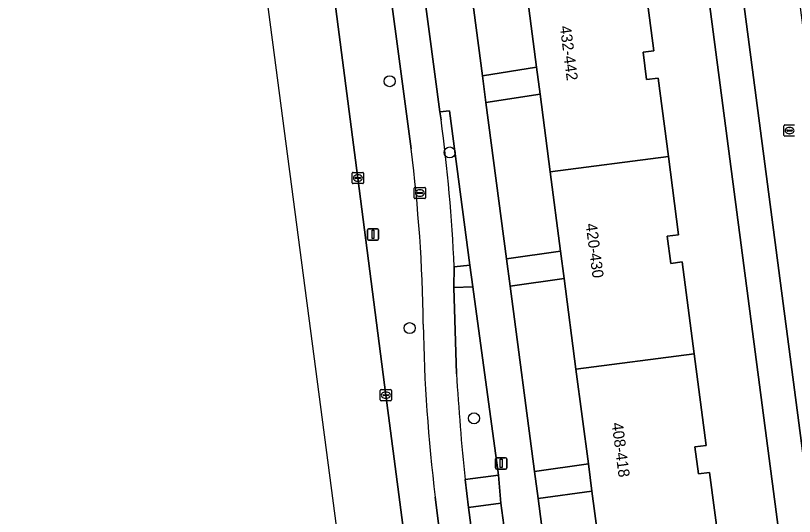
# Model space of a CAD drawing. Extents: x 161084 to 161928, y 385354 to 386522.
# Drawn here: x 161182.7 to 161251.9, y 385625 to 385669.5 of the extents above; entities that cross this region are included whole.
import ezdxf

# ---------------------------------------------------------------- set-up
doc = ezdxf.new("R2010")
doc.units = 0
for name, color, linetype in [('IMGEO_Berm_groen', 7, 'Continuous'), ('IMGEO_Boom', 7, 'Continuous'), ('IMGEO_Fietspad_gesloten', 7, 'Continuous'), ('IMGEO_Groenvoorziening', 7, 'Continuous'), ('IMGEO_Kolk', 7, 'Continuous'), ('IMGEO_Lichtmast', 7, 'Continuous'), ('IMGEO_OVBaan_gesloten', 7, 'Continuous'), ('IMGEO_Pand', 7, 'Continuous'), ('IMGEO_Pand_nummerreeks', 7, 'Continuous'), ('IMGEO_Rijbaan_lokaal_open', 7, 'Continuous'), ('IMGEO_Rioolput', 7, 'Continuous'), ('IMGEO_Voetpad_open', 7, 'Continuous')]:
    doc.layers.add(name, color=color, linetype=linetype)

msp = doc.modelspace()

# ---------------------------------------------------------------- linework, layer by layer
at = {"layer": 'IMGEO_Berm_groen'}
for points in [[(161217.87, 385657.684), (161212.067, 385701.246), (161211.849, 385702.884), (161209.438, 385702.603), (161207.688, 385716.034), (161205.66, 385715.749)], [(161205.243, 385715.237), (161205.538, 385713.078), (161208.061, 385693.766), (161210.493, 385675.4), (161213.137, 385655.09), (161215.622, 385635.788), (161218.115, 385616.778), (161226.405, 385554.794), (161226.701, 385552.542), (161237.22, 385473.071), (161239.042, 385459.421), (161241.372, 385441.081), (161244.152, 385420.707), (161245.842, 385407.69), (161249.215, 385408.074), (161252.82, 385380.525), (161254.04, 385371.605), (161259.098, 385371.912), (161256.159, 385388.557), (161254.177, 385400.327), (161253.858, 385402.114), (161250.989, 385419.281), (161250.47, 385422.44), (161248.738, 385432.968)], [(161221.281, 385661.066), (161220.437, 385660.963), (161220.529, 385660.267)], [(161221.705, 385647.185), (161223.084, 385647.349), (161221.281, 385661.066)], [(161223.366, 385645.417), (161221.677, 385645.343), (161221.897, 385637.693)], [(161222.666, 385628.298), (161225.637, 385628.682), (161223.366, 385645.417)], [(161229.642, 385552.92), (161222.179, 385609.637), (161220.02, 385626.723)]]:
    msp.add_lwpolyline(points, dxfattribs=at)
msp.add_lwpolyline([(161225.858, 385626.191), (161222.982, 385625.806), (161224.779, 385612.123), (161227.722, 385612.49)], close=True, dxfattribs=at)
for centre, radius, start, end in [((161075.114, 385640.601), 146.739, 2.57162, 7.70192), ((161079.505, 385640.239), 139.46, 0.76285, 7.1858), ((161357.76, 385644.007), 138.82, 180.78864, 187.15213), ((161453.667, 385651.935), 232.207, 183.51631, 185.84238)]:
    msp.add_arc(centre, radius, start, end, dxfattribs=at)
at = {"layer": 'IMGEO_Boom'}
for centre in [(161215.964, 385663.695), (161221.297, 385657.359), (161217.738, 385641.747), (161223.46, 385633.731)]:
    msp.add_circle(centre, 0.489, dxfattribs=at)
at = {"layer": 'IMGEO_Fietspad_gesloten'}
for points in [[(161211.64, 385704.461), (161211.781, 385703.396), (161211.849, 385702.884), (161212.067, 385701.246), (161217.87, 385657.684)], [(161220.529, 385660.267), (161220.437, 385660.963), (161215.004, 385701.837)], [(161221.897, 385637.693), (161221.677, 385645.343), (161221.705, 385647.185)], [(161242.298, 385480.414), (161241.98, 385482.691), (161240.767, 385491.32), (161240.093, 385496.459), (161239.704, 385499.023), (161237.566, 385515.337), (161237.287, 385517.684), (161235.413, 385531.351), (161235.077, 385534.001), (161232.276, 385555.284), (161231.897, 385557.917), (161228.109, 385586.465), (161227.827, 385589.03), (161225.123, 385609.586), (161224.779, 385612.123), (161222.982, 385625.806), (161222.666, 385628.298)], [(161220.02, 385626.723), (161222.179, 385609.637), (161229.642, 385552.92), (161237.816, 385490.801)]]:
    msp.add_lwpolyline(points, dxfattribs=at)
for centre, radius, start, end in [((161075.114, 385640.601), 146.739, 2.57162, 7.70192), ((161079.505, 385640.239), 139.46, 0.76285, 7.1858), ((161357.76, 385644.007), 138.82, 180.78864, 187.15213), ((161453.667, 385651.935), 232.207, 183.51631, 185.84238)]:
    msp.add_arc(centre, radius, start, end, dxfattribs=at)
at = {"layer": 'IMGEO_Groenvoorziening'}
for points in [[(161227.94, 385673.187), (161226.858, 385681.47), (161222.013, 385680.815), (161224.203, 385664.186), (161229.017, 385664.946)], [(161230.234, 385655.635), (161229.332, 385662.533), (161224.515, 385661.817), (161226.349, 385647.897), (161231.156, 385648.579)], [(161232.526, 385638.103), (161231.472, 385646.165), (161226.666, 385645.49), (161228.837, 385629.005), (161233.627, 385629.678)]]:
    msp.add_lwpolyline(points, close=True, dxfattribs=at)
msp.add_lwpolyline([(161251.201, 385618.68), (161250.704, 385622.469), (161245.342, 385621.768), (161234.84, 385620.396), (161233.944, 385627.253), (161229.153, 385626.604), (161230.565, 385615.887)], dxfattribs=at)
at = {"layer": 'IMGEO_Kolk'}
for p, q in [((161212.636, 385654.664), (161212.636, 385655.516)), ((161212.711, 385655.59), (161213.563, 385655.59)), ((161213.124, 385655.37), (161213.149, 385655.37)), ((161213.637, 385655.516), (161213.637, 385654.664)), ((161212.895, 385655.084), (161212.895, 385655.096)), ((161213.333, 385655.047), (161212.935, 385655.047)), ((161212.938, 385655.133), (161213.336, 385655.133)), ((161213.147, 385654.81), (161213.122, 385654.81)), ((161213.379, 385655.096), (161213.379, 385655.084)), ((161213.563, 385654.59), (161212.711, 385654.59)), ((161215.121, 385635.362), (161215.121, 385636.214)), ((161215.196, 385636.288), (161216.048, 385636.288)), ((161215.609, 385636.068), (161215.634, 385636.068)), ((161216.122, 385636.214), (161216.122, 385635.362)), ((161216.048, 385635.288), (161215.196, 385635.288)), ((161215.38, 385635.782), (161215.38, 385635.794)), ((161215.818, 385635.745), (161215.42, 385635.745)), ((161215.423, 385635.831), (161215.821, 385635.831)), ((161215.632, 385635.508), (161215.607, 385635.508)), ((161215.864, 385635.794), (161215.864, 385635.782))]:
    msp.add_line(p, q, dxfattribs=at)
for points in [[(161212.636, 385654.664), (161212.636, 385655.516)], [(161212.711, 385655.59), (161213.563, 385655.59)], [(161213.637, 385655.516), (161213.637, 385654.664)], [(161213.563, 385654.59), (161212.711, 385654.59)], [(161215.121, 385635.362), (161215.121, 385636.214)], [(161215.196, 385636.288), (161216.048, 385636.288)], [(161216.122, 385636.214), (161216.122, 385635.362)], [(161216.048, 385635.288), (161215.196, 385635.288)]]:
    msp.add_lwpolyline(points, dxfattribs=at)
for centre, radius, start, end in [((161212.713, 385655.514), 0.0765, 91.55205, 178.44795), ((161212.713, 385655.514), 0.0765, 91.55205, 178.44795), ((161213.561, 385655.514), 0.0765, 1.55205, 88.44795), ((161213.561, 385655.514), 0.0765, 1.55205, 88.44795), ((161212.935, 385655.093), 0.0403, 85.87752, 175.75265), ((161212.932, 385655.083), 0.0366, 178.93798, 274.71019), ((161213.336, 385655.09), 0.043, 264.86636, 352.45326), ((161213.34, 385655.095), 0.0386, 1.73085, 96.63898), ((161212.713, 385654.666), 0.0765, 181.55205, 268.44795), ((161212.713, 385654.666), 0.0765, 181.55205, 268.44795), ((161213.561, 385654.666), 0.0765, 271.55205, 358.44795), ((161213.561, 385654.666), 0.0765, 271.55205, 358.44795), ((161215.198, 385636.212), 0.0765, 91.55205, 178.44795), ((161215.198, 385636.212), 0.0765, 91.55205, 178.44795), ((161216.046, 385636.212), 0.0765, 1.55205, 88.44795), ((161216.046, 385636.212), 0.0765, 1.55205, 88.44795), ((161215.198, 385635.364), 0.0765, 181.55205, 268.44795), ((161215.198, 385635.364), 0.0765, 181.55205, 268.44795), ((161215.42, 385635.791), 0.0403, 85.87752, 175.75265), ((161215.417, 385635.781), 0.0366, 178.93798, 274.71019), ((161215.821, 385635.788), 0.043, 264.86636, 352.45326), ((161215.825, 385635.793), 0.0386, 1.73085, 96.63898), ((161216.046, 385635.364), 0.0765, 271.55205, 358.44795), ((161216.046, 385635.364), 0.0765, 271.55205, 358.44795)]:
    msp.add_arc(centre, radius, start, end, dxfattribs=at)
for centre, major_axis, ratio, start_param, end_param in [((161213.123, 385655.09), (-0.387, 0.002), 0.722429, 4.712389, 7.853982), ((161213.148, 385655.09), (-0.39, 0.002), 0.717154, 1.570796, 4.712389), ((161215.608, 385635.788), (-0.387, 0.002), 0.722429, 4.712389, 7.853982), ((161215.633, 385635.788), (-0.39, 0.002), 0.717154, 1.570796, 4.712389)]:
    msp.add_ellipse(centre, major_axis=major_axis, ratio=ratio, start_param=start_param, end_param=end_param, dxfattribs=at)
at = {"layer": 'IMGEO_Lichtmast'}
for p, q in [((161214.079, 385650.574), (161214.869, 385650.574)), ((161214.869, 385650.574), (161214.079, 385650.574)), ((161213.979, 385649.674), (161213.979, 385650.474)), ((161213.979, 385650.474), (161213.979, 385649.674)), ((161214.969, 385650.474), (161214.969, 385649.674)), ((161214.969, 385649.674), (161214.969, 385650.474)), ((161214.869, 385649.574), (161214.079, 385649.574)), ((161214.079, 385649.574), (161214.869, 385649.574)), ((161225.379, 385629.317), (161225.379, 385630.117)), ((161225.379, 385630.117), (161225.379, 385629.317)), ((161225.479, 385630.217), (161226.269, 385630.217)), ((161226.269, 385630.217), (161225.479, 385630.217)), ((161226.369, 385630.117), (161226.369, 385629.317)), ((161226.369, 385629.317), (161226.369, 385630.117)), ((161226.269, 385629.217), (161225.479, 385629.217)), ((161225.479, 385629.217), (161226.269, 385629.217))]:
    msp.add_line(p, q, dxfattribs=at)
for points in [[(161214.399, 385650.449), (161214.549, 385650.449), (161214.549, 385649.699), (161214.399, 385649.699), (161214.399, 385650.449)], [(161225.799, 385630.092), (161225.949, 385630.092), (161225.949, 385629.342), (161225.799, 385629.342), (161225.799, 385630.092)]]:
    msp.add_lwpolyline(points, dxfattribs=at)
for centre, start, end in [((161214.079, 385650.474), 90, 180), ((161214.079, 385650.474), 90, 180), ((161214.869, 385650.474), 0, 90), ((161214.869, 385650.474), 360, 90), ((161214.079, 385649.674), 180, 270), ((161214.079, 385649.674), 180, 270), ((161214.869, 385649.674), 270, 0), ((161214.869, 385649.674), 270, 0), ((161225.479, 385630.117), 90, 180), ((161225.479, 385630.117), 90, 180), ((161226.269, 385630.117), 0, 90), ((161226.269, 385630.117), 360, 90), ((161225.479, 385629.317), 180, 270), ((161225.479, 385629.317), 180, 270), ((161226.269, 385629.317), 270, 0), ((161226.269, 385629.317), 270, 0)]:
    msp.add_arc(centre, 0.1, start, end, dxfattribs=at)
at = {"layer": 'IMGEO_OVBaan_gesloten'}
for points in [[(161182.706, 385840.813), (161196.575, 385735.387), (161213.073, 385609.979), (161220.927, 385551.802)], [(161226.405, 385554.794), (161218.115, 385616.778), (161215.622, 385635.788), (161213.137, 385655.09), (161210.493, 385675.4), (161208.061, 385693.766), (161205.538, 385713.078), (161205.243, 385715.237), (161204.867, 385718.659), (161204.352, 385722.25), (161204.312, 385722.565), (161203.479, 385728.951), (161203.456, 385729.235), (161202.659, 385735.139), (161202.512, 385736.231), (161201.952, 385740.641), (161201.77, 385741.935), (161201.459, 385744.161), (161200.809, 385749.085), (161200.644, 385750.335), (161200.501, 385751.664), (161200.002, 385755.064)]]:
    msp.add_lwpolyline(points, dxfattribs=at)
at = {"layer": 'IMGEO_Pand'}
for points in [[(161238.486, 385666.278), (161239.458, 385666.405), (161238.393, 385674.553), (161227.94, 385673.187), (161229.017, 385664.946), (161229.332, 385662.533), (161230.234, 385655.635), (161240.739, 385657.008), (161239.83, 385663.967), (161238.806, 385663.833)], [(161241.961, 385647.629), (161240.961, 385647.498), (161240.644, 385649.917), (161241.649, 385650.049), (161240.739, 385657.008), (161230.234, 385655.635), (161231.156, 385648.579), (161231.472, 385646.165), (161232.526, 385638.103), (161243.027, 385639.475)], [(161243.103, 385631.193), (161244.092, 385631.322), (161243.027, 385639.475), (161232.526, 385638.103), (161233.627, 385629.678), (161233.944, 385627.253), (161234.84, 385620.396), (161245.342, 385621.768), (161244.408, 385628.909), (161243.419, 385628.779)]]:
    msp.add_lwpolyline(points, close=True, dxfattribs=at)
at = {"layer": 'IMGEO_Rijbaan_lokaal_open'}
msp.add_lwpolyline([(161244.898, 385690.013), (161252.953, 385628.599), (161257.907, 385629.249), (161250.003, 385689.098)], dxfattribs=at)
at = {"layer": 'IMGEO_Rioolput'}
for p, q in [((161251.018, 385658.882), (161251.018, 385659.734)), ((161251.093, 385659.808), (161251.945, 385659.808)), ((161251.506, 385659.588), (161251.531, 385659.588)), ((161251.277, 385659.302), (161251.277, 385659.314)), ((161251.715, 385659.265), (161251.317, 385659.265)), ((161251.32, 385659.351), (161251.718, 385659.351)), ((161251.529, 385659.028), (161251.504, 385659.028)), ((161251.761, 385659.314), (161251.761, 385659.302)), ((161251.945, 385658.808), (161251.093, 385658.808)), ((161218.148, 385653.334), (161218.148, 385654.186)), ((161218.223, 385654.26), (161219.075, 385654.26)), ((161218.636, 385654.04), (161218.661, 385654.04)), ((161219.149, 385654.186), (161219.149, 385653.334)), ((161218.407, 385653.754), (161218.407, 385653.766)), ((161218.845, 385653.717), (161218.447, 385653.717)), ((161218.45, 385653.803), (161218.848, 385653.803)), ((161218.659, 385653.48), (161218.634, 385653.48)), ((161218.891, 385653.766), (161218.891, 385653.754)), ((161219.075, 385653.26), (161218.223, 385653.26))]:
    msp.add_line(p, q, dxfattribs=at)
for points in [[(161251.018, 385658.882), (161251.018, 385659.734)], [(161251.093, 385659.808), (161251.945, 385659.808)], [(161251.945, 385658.808), (161251.093, 385658.808)], [(161218.148, 385653.334), (161218.148, 385654.186)], [(161218.223, 385654.26), (161219.075, 385654.26)], [(161219.149, 385654.186), (161219.149, 385653.334)], [(161219.075, 385653.26), (161218.223, 385653.26)]]:
    msp.add_lwpolyline(points, dxfattribs=at)
for centre, radius, start, end in [((161251.095, 385659.732), 0.0765, 91.55205, 178.44795), ((161251.095, 385659.732), 0.0765, 91.55205, 178.44795), ((161251.095, 385658.884), 0.0765, 181.55205, 268.44795), ((161251.095, 385658.884), 0.0765, 181.55205, 268.44795), ((161251.317, 385659.311), 0.0403, 85.87752, 175.75265), ((161251.314, 385659.301), 0.0366, 178.93798, 274.71019), ((161251.718, 385659.308), 0.043, 264.86636, 352.45326), ((161251.722, 385659.313), 0.0386, 1.73085, 96.63898), ((161218.225, 385654.184), 0.0765, 91.55205, 178.44795), ((161218.225, 385654.184), 0.0765, 91.55205, 178.44795), ((161219.073, 385654.184), 0.0765, 1.55205, 88.44795), ((161219.073, 385654.184), 0.0765, 1.55205, 88.44795), ((161218.225, 385653.336), 0.0765, 181.55205, 268.44795), ((161218.225, 385653.336), 0.0765, 181.55205, 268.44795), ((161218.447, 385653.763), 0.0403, 85.87752, 175.75265), ((161218.444, 385653.753), 0.0366, 178.93798, 274.71019), ((161218.848, 385653.76), 0.043, 264.86636, 352.45326), ((161218.852, 385653.765), 0.0386, 1.73085, 96.63898), ((161219.073, 385653.336), 0.0765, 271.55205, 358.44795), ((161219.073, 385653.336), 0.0765, 271.55205, 358.44795)]:
    msp.add_arc(centre, radius, start, end, dxfattribs=at)
for centre, major_axis, ratio, start_param, end_param in [((161251.505, 385659.308), (-0.387, 0.002), 0.722429, 4.712389, 7.853982), ((161251.53, 385659.308), (-0.39, 0.002), 0.717154, 1.570796, 4.712389), ((161218.635, 385653.76), (-0.387, 0.002), 0.722429, 4.712389, 7.853982), ((161218.66, 385653.76), (-0.39, 0.002), 0.717154, 1.570796, 4.712389)]:
    msp.add_ellipse(centre, major_axis=major_axis, ratio=ratio, start_param=start_param, end_param=end_param, dxfattribs=at)
at = {"layer": 'IMGEO_Voetpad_open'}
for points in [[(161226.666, 385645.49), (161226.349, 385647.897), (161224.515, 385661.817), (161224.203, 385664.186), (161222.013, 385680.815), (161221.779, 385682.59), (161220.234, 385694.322), (161219.143, 385702.509), (161217.736, 385712.585), (161217.202, 385716.578)], [(161214.031, 385715.911), (161214.455, 385705.86), (161215.004, 385701.837), (161220.437, 385660.963), (161221.281, 385661.066), (161223.084, 385647.349), (161223.366, 385645.417), (161225.637, 385628.682), (161225.858, 385626.191), (161227.722, 385612.49), (161227.928, 385609.956), (161230.731, 385589.403)], [(161240.959, 385696.746), (161241.457, 385692.948), (161250.704, 385622.469), (161251.201, 385618.68)], [(161253.269, 385626.19), (161252.953, 385628.599), (161244.898, 385690.013)], [(161234.703, 385584.654), (161233.791, 385591.786), (161233.79, 385591.822), (161231.622, 385607.886), (161230.566, 385615.817), (161230.565, 385615.887), (161229.153, 385626.604), (161228.837, 385629.005), (161226.666, 385645.49)]]:
    msp.add_lwpolyline(points, dxfattribs=at)
for points in [[(161241.457, 385692.948), (161236.072, 385692.244), (161237.009, 385685.07), (161236.074, 385684.947), (161236.384, 385682.577), (161237.329, 385682.701), (161238.393, 385674.553), (161239.458, 385666.405), (161238.486, 385666.278), (161238.806, 385663.833), (161239.83, 385663.967), (161240.739, 385657.008), (161241.649, 385650.049), (161240.644, 385649.917), (161240.961, 385647.498), (161241.961, 385647.629), (161243.027, 385639.475), (161244.092, 385631.322), (161243.103, 385631.193), (161243.419, 385628.779), (161244.408, 385628.909), (161245.342, 385621.768), (161250.704, 385622.469)], [(161229.017, 385664.946), (161224.203, 385664.186), (161224.515, 385661.817), (161229.332, 385662.533)], [(161231.156, 385648.579), (161226.349, 385647.897), (161226.666, 385645.49), (161231.472, 385646.165)], [(161223.084, 385647.349), (161221.705, 385647.185), (161221.677, 385645.343), (161223.366, 385645.417)], [(161233.627, 385629.678), (161228.837, 385629.005), (161229.153, 385626.604), (161233.944, 385627.253)], [(161225.637, 385628.682), (161222.666, 385628.298), (161222.982, 385625.806), (161225.858, 385626.191)]]:
    msp.add_lwpolyline(points, close=True, dxfattribs=at)

# ---------------------------------------------------------------- texts
at = {"layer": 'IMGEO_Pand_nummerreeks'}
for s, p in [('432-442', (161231.086, 385668.56)), ('420-430', (161233.38, 385651.009)), ('408-418', (161235.695, 385633.299))]:
    msp.add_text(s, height=1, rotation=277.44824, dxfattribs=at).set_placement(p)

doc.saveas('drawing.dxf')
